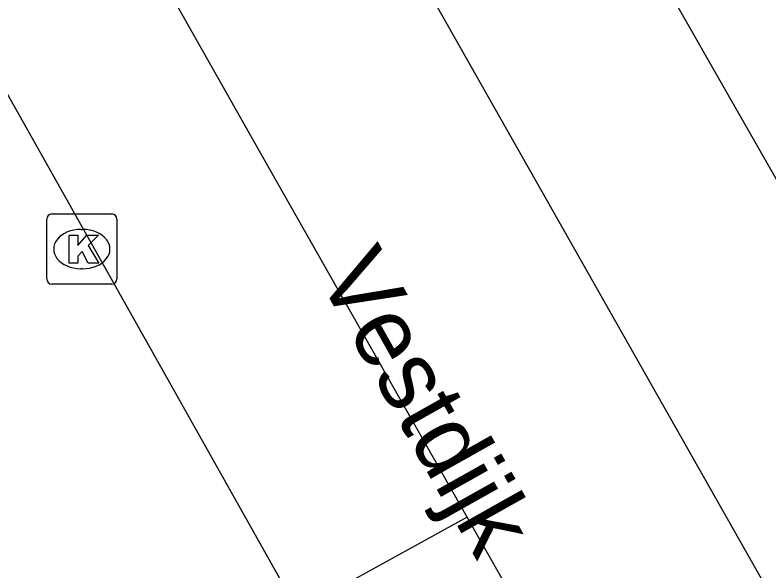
# Model space of a CAD drawing. Extents: x 161087 to 161922, y 382574 to 383873.
# Drawn here: x 161541.75 to 161552.5, y 383337.64 to 383345.56 of the extents above; entities that cross this region are included whole.
import ezdxf

# ---------------------------------------------------------------- set-up
doc = ezdxf.new("R2010")
doc.units = 0
for name, color, linetype in [('IMGEO_Berm_open', 7, 'Continuous'), ('IMGEO_Fietspad_gesloten', 7, 'Continuous'), ('IMGEO_Kolk', 7, 'Continuous'), ('IMGEO_Openbare_ruimte_label', 7, 'Continuous'), ('IMGEO_OVBaan_gesloten', 7, 'Continuous'), ('IMGEO_Rijbaan_lokaal_gesloten', 7, 'Continuous')]:
    doc.layers.add(name, color=color, linetype=linetype)

msp = doc.modelspace()

# ---------------------------------------------------------------- linework, layer by layer
at = {"layer": 'IMGEO_Berm_open'}
msp.add_lwpolyline([(161548.195, 383338.408), (161545.784, 383337.077)], dxfattribs=at)
at = {"layer": 'IMGEO_Fietspad_gesloten'}
msp.add_lwpolyline([(161545.784, 383337.077), (161533.815, 383358.36)], dxfattribs=at)
at = {"layer": 'IMGEO_Kolk'}
for p, q in [((161542.203, 383341.804), (161542.203, 383342.656)), ((161542.278, 383342.73), (161543.13, 383342.73)), ((161543.204, 383342.656), (161543.204, 383341.804)), ((161542.691, 383342.51), (161542.716, 383342.51)), ((161542.714, 383341.95), (161542.689, 383341.95)), ((161543.13, 383341.73), (161542.278, 383341.73))]:
    msp.add_line(p, q, dxfattribs=at)
for points in [[(161542.203, 383341.804), (161542.203, 383342.656)], [(161542.278, 383342.73), (161543.13, 383342.73)], [(161543.204, 383342.656), (161543.204, 383341.804)], [(161542.524, 383342.43), (161542.647, 383342.43), (161542.647, 383342.279), (161542.777, 383342.43), (161542.941, 383342.43), (161542.795, 383342.279), (161542.948, 383342.03), (161542.796, 383342.03), (161542.711, 383342.194), (161542.647, 383342.127), (161542.647, 383342.03), (161542.524, 383342.03), (161542.524, 383342.43)], [(161543.13, 383341.73), (161542.278, 383341.73)]]:
    msp.add_lwpolyline(points, dxfattribs=at)
for centre, start, end in [((161542.28, 383342.654), 91.552, 178.448), ((161542.28, 383342.654), 91.552, 178.448), ((161543.128, 383342.654), 1.552, 88.448), ((161543.128, 383342.654), 1.552, 88.448), ((161542.28, 383341.806), 181.552, 268.448), ((161542.28, 383341.806), 181.552, 268.448), ((161543.128, 383341.806), 271.552, 358.448), ((161543.128, 383341.806), 271.552, 358.448)]:
    msp.add_arc(centre, 0.0765, start, end, dxfattribs=at)
for centre, major_axis, ratio, start_param, end_param in [((161542.69, 383342.23), (-0.387, 0.002), 0.722429, 4.712389, 7.853982), ((161542.715, 383342.23), (-0.39, 0.002), 0.717154, 1.570796, 4.712389)]:
    msp.add_ellipse(centre, major_axis=major_axis, ratio=ratio, start_param=start_param, end_param=end_param, dxfattribs=at)
at = {"layer": 'IMGEO_OVBaan_gesloten'}
for points in [[(161539.097, 383360.976), (161570.954, 383304.79)], [(161548.195, 383338.408), (161545.297, 383343.516), (161536.289, 383359.434)], [(161557.551, 383321.918), (161548.195, 383338.408)]]:
    msp.add_lwpolyline(points, dxfattribs=at)
at = {"layer": 'IMGEO_Rijbaan_lokaal_gesloten'}
msp.add_lwpolyline([(161541.756, 383362.436), (161550.864, 383346.278), (161553.532, 383341.596)], dxfattribs=at)

# ---------------------------------------------------------------- texts
at = {"layer": 'IMGEO_Openbare_ruimte_label'}
msp.add_text('Vestdijk', height=1, rotation=299.3328, dxfattribs=at).set_placement((161546.046, 383341.859))

doc.saveas('drawing.dxf')
